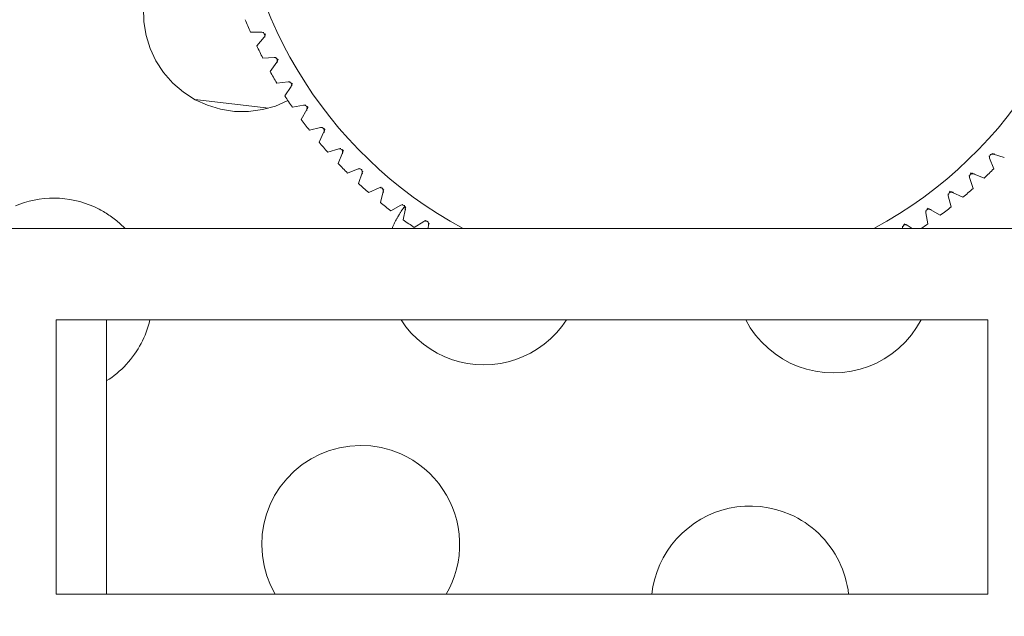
# Model space of a CAD drawing. Header units: metres. Extents: x 1306 to 1412, y -79 to 41.
# Tile 353 of 656: x 1360.8129 to 1360.8452, y -16.9867 to -16.9671. Entities that reach past the tile are written whole.
import ezdxf

# ---------------------------------------------------------------- set-up
doc = ezdxf.new("R2010")
doc.units = ezdxf.units.M
doc.header["$PDMODE"] = 65
doc.linetypes.add('AUSGEZOGEN', pattern=[0])
doc.layers.add('XR$3$Maßlinie 1_50', color=7, linetype='AUSGEZOGEN', lineweight=25)
doc.layers.add('XR$4$Möblierung', color=4, linetype='AUSGEZOGEN', lineweight=13)
doc.styles.add('ARIAL', font='arial.ttf')
doc.dimstyles.new('DIMSTYLE_11', dxfattribs={"dimtxt": 0.15, "dimasz": 0.03000000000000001, "dimexe": 0, "dimexo": 0, "dimgap": 0.075, "dimtad": 2, "dimrnd": 0.005, "dimzin": 4, "dimdsep": 46, "dimtxsty": 'ARIAL', "dimblk1": 'ALL_ML_STRICH', "dimblk2": 'ALL_ML_STRICH', "dimsah": 1, "dimcen": 0, "dimclrd": 3, "dimclre": 3, "dimclrt": 3, "dimadec": 0, "dimazin": 0, "dimtfac": 1, "dimtdec": 0, "dimtix": 1, "dimtmove": 2, "dimatfit": 3, "dimfxl": 0, "dimtzin": 0, "dimlwd": 0, "dimlwe": 25, "dimarcsym": 0})
doc.dimstyles.new('DIMSTYLE_12', dxfattribs={"dimtxt": 0.15, "dimasz": 0.03000000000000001, "dimexe": 0, "dimexo": 0, "dimgap": 0.075, "dimtad": 2, "dimdec": 3, "dimrnd": 0.005, "dimzin": 4, "dimdsep": 46, "dimtxsty": 'ARIAL', "dimblk1": 'ALL_ML_STRICH', "dimblk2": 'ALL_ML_STRICH', "dimsah": 1, "dimcen": 0, "dimclrd": 3, "dimclre": 3, "dimclrt": 3, "dimadec": 0, "dimazin": 0, "dimtfac": 1, "dimtdec": 0, "dimtix": 1, "dimtmove": 2, "dimatfit": 3, "dimfxl": 0, "dimtzin": 0, "dimlwd": 0, "dimlwe": 25, "dimarcsym": 0})
doc.dimstyles.new('DIMSTYLE_24', dxfattribs={"dimtxt": 0.225, "dimasz": 0.15, "dimexe": 0, "dimexo": 0, "dimgap": 0.1125, "dimtad": 2, "dimrnd": 0.005, "dimzin": 4, "dimdsep": 46, "dimtxsty": 'ARIAL', "dimblk1": 'ALL_ML_STRICH', "dimblk2": 'ALL_ML_STRICH', "dimsah": 1, "dimcen": 0, "dimclrd": 3, "dimclre": 3, "dimclrt": 3, "dimadec": 0, "dimazin": 0, "dimtfac": 1, "dimtdec": 0, "dimtix": 1, "dimtmove": 2, "dimatfit": 3, "dimfxl": 0, "dimtzin": 0, "dimlwd": 0, "dimlwe": 25, "dimarcsym": 0})
doc.dimstyles.new('DIMSTYLE_6', dxfattribs={"dimtxt": 0.15, "dimasz": 0.15, "dimexe": 0, "dimexo": 0, "dimgap": 0.075, "dimtad": 2, "dimrnd": 0.005, "dimzin": 4, "dimdsep": 46, "dimtxsty": 'ARIAL', "dimblk1": 'ALL_ML_STRICH', "dimblk2": 'ALL_ML_STRICH', "dimsah": 1, "dimcen": 0, "dimclrd": 3, "dimclre": 3, "dimclrt": 3, "dimadec": 0, "dimazin": 0, "dimtfac": 1, "dimtdec": 0, "dimtix": 1, "dimtmove": 2, "dimatfit": 3, "dimfxl": 0, "dimtzin": 0, "dimlwd": 0, "dimlwe": 25, "dimarcsym": 0})

# ---------------------------------------------------------------- blocks, each defined once
blk = doc.blocks.new('ALL_ML_STRICH')
at = {"color": 0, "linetype": 'ByBlock', "lineweight": -2}
for p, q in [((0, -0.5), (0, 0.5)), ((-0.3, -0.3), (0.3, 0.3)), ((-1, 0), (0.5, 0))]:
    blk.add_line(p, q, dxfattribs=at)
blk = doc.blocks.new('*D765')
at = {"layer": 'DEFPOINTS', "color": 3, "linetype": 'AUSGEZOGEN', "lineweight": 25, "transparency": 33554687}
for p in [(1342.770147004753, -10.15909497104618), (1342.770147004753, -20.11080697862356), (1361.060147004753, -20.30015715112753)]:
    blk.add_point(p, dxfattribs=at)
at = {"layer": 'XR$3$Maßlinie 1_50', "color": 3, "linetype": 'AUSGEZOGEN', "lineweight": -2, "transparency": 33554687}
for p, q in [((1342.770147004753, -10.20909497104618), (1342.770147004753, -10.15909497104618)), ((1342.770147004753, -10.15909497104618), (1361.060147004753, -10.15909497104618)), ((1361.060147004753, -10.20909497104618), (1361.060147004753, -10.15909497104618))]:
    blk.add_line(p, q, dxfattribs=at)
at = {"layer": 'XR$3$Maßlinie 1_50', "color": 3, "linetype": 'AUSGEZOGEN', "lineweight": 25, "transparency": 33554687, "xscale": 0.03000000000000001, "yscale": 0.03000000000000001, "zscale": 0.03000000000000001, "rotation": 180}
blk.add_blockref('ALL_ML_STRICH', (1342.770147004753, -10.15909497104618), dxfattribs=at)
at = {"layer": 'XR$3$Maßlinie 1_50', "color": 3, "linetype": 'AUSGEZOGEN', "lineweight": 25, "transparency": 33554687, "xscale": 0.03000000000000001, "yscale": 0.03000000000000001, "zscale": 0.03000000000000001}
blk.add_blockref('ALL_ML_STRICH', (1361.060147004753, -10.15909497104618), dxfattribs=at)
at = {"layer": 'XR$3$Maßlinie 1_50', "color": 3, "linetype": 'AUSGEZOGEN', "lineweight": 25, "transparency": 33554687, "insert": (1351.919076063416, -10.03153699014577), "char_height": 0.15, "width": 0.6, "attachment_point": 5, "style": 'ARIAL'}
blk.add_mtext('\\W0.80;\\A1;{\\A1;{18.29\\H0.099000;\\S^ ;}}', dxfattribs=at)
blk = doc.blocks.new('*D782')
at = {"layer": 'DEFPOINTS', "color": 3, "linetype": 'AUSGEZOGEN', "lineweight": 25, "transparency": 33554687}
for p in [(1343.120147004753, -10.95909497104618), (1343.120147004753, -20.11122102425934), (1361.060147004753, -20.50340109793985)]:
    blk.add_point(p, dxfattribs=at)
at = {"layer": 'XR$3$Maßlinie 1_50', "color": 3, "linetype": 'AUSGEZOGEN', "lineweight": -2, "transparency": 33554687}
for p, q in [((1343.120147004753, -11.00909497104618), (1343.120147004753, -10.95909497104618)), ((1343.120147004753, -10.95909497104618), (1361.060147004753, -10.95909497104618)), ((1361.060147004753, -11.00909497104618), (1361.060147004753, -10.95909497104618))]:
    blk.add_line(p, q, dxfattribs=at)
at = {"layer": 'XR$3$Maßlinie 1_50', "color": 3, "linetype": 'AUSGEZOGEN', "lineweight": 25, "transparency": 33554687, "xscale": 0.03000000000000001, "yscale": 0.03000000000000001, "zscale": 0.03000000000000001, "rotation": 180}
blk.add_blockref('ALL_ML_STRICH', (1343.120147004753, -10.95909497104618), dxfattribs=at)
at = {"layer": 'XR$3$Maßlinie 1_50', "color": 3, "linetype": 'AUSGEZOGEN', "lineweight": 25, "transparency": 33554687, "xscale": 0.03000000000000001, "yscale": 0.03000000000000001, "zscale": 0.03000000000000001}
blk.add_blockref('ALL_ML_STRICH', (1361.060147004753, -10.95909497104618), dxfattribs=at)
at = {"layer": 'XR$3$Maßlinie 1_50', "color": 3, "linetype": 'AUSGEZOGEN', "lineweight": 25, "transparency": 33554687, "insert": (1352.094444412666, -10.83153699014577), "char_height": 0.15, "width": 0.6, "attachment_point": 5, "style": 'ARIAL'}
blk.add_mtext('\\W0.80;\\A1;{\\A1;{17.94\\H0.099000;\\S^ ;}}', dxfattribs=at)
blk = doc.blocks.new('*D899')
at = {"layer": 'DEFPOINTS', "color": 3, "linetype": 'AUSGEZOGEN', "lineweight": 25, "transparency": 33554687}
for p in [(1342.770147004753, -8.559094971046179), (1361.240147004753, -14.91824644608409), (1342.770147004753, -18.60157549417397)]:
    blk.add_point(p, dxfattribs=at)
at = {"layer": 'XR$3$Maßlinie 1_50', "color": 3, "linetype": 'AUSGEZOGEN', "lineweight": -2, "transparency": 33554687}
for p, q in [((1342.770147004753, -9.15909497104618), (1342.770147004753, -8.559094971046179)), ((1342.770147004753, -8.559094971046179), (1361.240147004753, -8.559094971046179)), ((1361.240147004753, -9.15909497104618), (1361.240147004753, -8.559094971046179))]:
    blk.add_line(p, q, dxfattribs=at)
at = {"layer": 'XR$3$Maßlinie 1_50', "color": 3, "linetype": 'AUSGEZOGEN', "lineweight": 25, "transparency": 33554687, "xscale": 0.15, "yscale": 0.15, "zscale": 0.15, "rotation": 180}
blk.add_blockref('ALL_ML_STRICH', (1342.770147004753, -8.559094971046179), dxfattribs=at)
at = {"layer": 'XR$3$Maßlinie 1_50', "color": 3, "linetype": 'AUSGEZOGEN', "lineweight": 25, "transparency": 33554687, "xscale": 0.15, "yscale": 0.15, "zscale": 0.15}
blk.add_blockref('ALL_ML_STRICH', (1361.240147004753, -8.559094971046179), dxfattribs=at)
at = {"layer": 'XR$3$Maßlinie 1_50', "color": 3, "linetype": 'AUSGEZOGEN', "lineweight": 25, "transparency": 33554687, "insert": (1352.011101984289, -8.392604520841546), "char_height": 0.225, "width": 0.8999999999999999, "attachment_point": 5, "style": 'ARIAL'}
blk.add_mtext('\\W0.80;\\A1;{\\fArial|i0|b1;\\A1;{18.47\\H0.148500;\\S^ ;}}', dxfattribs=at)
blk = doc.blocks.new('*D929')
at = {"layer": 'DEFPOINTS', "color": 3, "linetype": 'AUSGEZOGEN', "lineweight": 25, "transparency": 33554687}
for p in [(1362.146242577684, -15.15824644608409), (1340.424074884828, -17.54324644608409), (1364.271242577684, -17.54324644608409)]:
    blk.add_point(p, dxfattribs=at)
at = {"layer": 'XR$3$Maßlinie 1_50', "color": 3, "linetype": 'AUSGEZOGEN', "lineweight": -2, "transparency": 33554687}
for p, q in [((1340.474074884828, -15.15824644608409), (1340.424074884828, -15.15824644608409)), ((1340.424074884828, -17.54324644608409), (1340.424074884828, -15.15824644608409)), ((1340.474074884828, -17.54324644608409), (1340.424074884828, -17.54324644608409))]:
    blk.add_line(p, q, dxfattribs=at)
at = {"layer": 'XR$3$Maßlinie 1_50', "color": 3, "linetype": 'AUSGEZOGEN', "lineweight": 25, "transparency": 33554687, "xscale": 0.03000000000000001, "yscale": 0.03000000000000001, "zscale": 0.03000000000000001}
for p, rotation in [((1340.424074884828, -15.15824644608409), 90), ((1340.424074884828, -17.54324644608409), 270)]:
    blk.add_blockref('ALL_ML_STRICH', p, dxfattribs=dict(at, rotation=rotation))
at = {"layer": 'XR$3$Maßlinie 1_50', "color": 3, "linetype": 'AUSGEZOGEN', "lineweight": 25, "transparency": 33554687, "insert": (1340.29641458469, -16.32984057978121), "char_height": 0.15, "width": 0.6, "attachment_point": 5, "rotation": 90, "style": 'ARIAL'}
blk.add_mtext('\\W0.80;\\A1;{\\A1;{2.38\\H0.099000;\\S5^ ;}}', dxfattribs=at)
blk = doc.blocks.new('*D938')
at = {"layer": 'DEFPOINTS', "color": 3, "linetype": 'AUSGEZOGEN', "lineweight": 25, "transparency": 33554687}
for p in [(1364.96914176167, -15.15824644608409), (1338.824074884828, -20.29324644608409), (1364.656959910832, -20.29324644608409)]:
    blk.add_point(p, dxfattribs=at)
at = {"layer": 'XR$3$Maßlinie 1_50', "color": 3, "linetype": 'AUSGEZOGEN', "lineweight": -2, "transparency": 33554687}
for p, q in [((1338.874074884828, -15.15824644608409), (1338.824074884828, -15.15824644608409)), ((1338.824074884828, -20.29324644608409), (1338.824074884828, -15.15824644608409)), ((1338.874074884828, -20.29324644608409), (1338.824074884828, -20.29324644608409))]:
    blk.add_line(p, q, dxfattribs=at)
at = {"layer": 'XR$3$Maßlinie 1_50', "color": 3, "linetype": 'AUSGEZOGEN', "lineweight": 25, "transparency": 33554687, "xscale": 0.03000000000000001, "yscale": 0.03000000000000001, "zscale": 0.03000000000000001}
for p, rotation in [((1338.824074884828, -15.15824644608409), 90), ((1338.824074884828, -20.29324644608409), 270)]:
    blk.add_blockref('ALL_ML_STRICH', p, dxfattribs=dict(at, rotation=rotation))
at = {"layer": 'XR$3$Maßlinie 1_50', "color": 3, "linetype": 'AUSGEZOGEN', "lineweight": 25, "transparency": 33554687, "insert": (1338.696414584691, -17.70484057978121), "char_height": 0.15, "width": 0.6, "attachment_point": 5, "rotation": 90, "style": 'ARIAL'}
blk.add_mtext('\\W0.80;\\A1;{\\A1;{5.13\\H0.099000;\\S5^ ;}}', dxfattribs=at)
blk = doc.blocks.new('*D963')
at = {"layer": 'DEFPOINTS', "color": 3, "linetype": 'AUSGEZOGEN', "lineweight": 25, "transparency": 33554687}
for p in [(1360.315868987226, -16.2182464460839), (1360.170906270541, -17.81824644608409), (1361.000147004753, -17.81824644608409)]:
    blk.add_point(p, dxfattribs=at)
at = {"layer": 'XR$3$Maßlinie 1_50', "color": 3, "linetype": 'AUSGEZOGEN', "lineweight": -2, "transparency": 33554687}
for p, q in [((1360.220906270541, -16.2182464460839), (1360.170906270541, -16.2182464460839)), ((1360.170906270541, -17.81824644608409), (1360.170906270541, -16.2182464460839)), ((1360.220906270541, -17.81824644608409), (1360.170906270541, -17.81824644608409))]:
    blk.add_line(p, q, dxfattribs=at)
at = {"layer": 'XR$3$Maßlinie 1_50', "color": 3, "linetype": 'AUSGEZOGEN', "lineweight": 25, "transparency": 33554687, "xscale": 0.15, "yscale": 0.15, "zscale": 0.15}
for p, rotation in [((1360.170906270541, -16.2182464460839), 90), ((1360.170906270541, -17.81824644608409), 270)]:
    blk.add_blockref('ALL_ML_STRICH', p, dxfattribs=dict(at, rotation=rotation))
at = {"layer": 'XR$3$Maßlinie 1_50', "color": 3, "linetype": 'AUSGEZOGEN', "lineweight": 25, "transparency": 33554687, "insert": (1360.043348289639, -17.00937332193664), "char_height": 0.15, "width": 0.4799999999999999, "attachment_point": 5, "rotation": 90, "style": 'ARIAL'}
blk.add_mtext('\\W0.80;\\A1;{\\A1;{1.60\\H0.099000;\\S^ ;}}', dxfattribs=at)
blk = doc.blocks.new('*D1085')
at = {"layer": 'DEFPOINTS', "color": 3, "linetype": 'AUSGEZOGEN', "lineweight": 25, "transparency": 33554687}
for p in [(1366.101203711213, -15.15824644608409), (1339.624074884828, -17.54324644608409), (1365.92579072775, -17.54324644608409)]:
    blk.add_point(p, dxfattribs=at)
at = {"layer": 'XR$3$Maßlinie 1_50', "color": 3, "linetype": 'AUSGEZOGEN', "lineweight": -2, "transparency": 33554687}
for p, q in [((1339.674074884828, -15.15824644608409), (1339.624074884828, -15.15824644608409)), ((1339.624074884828, -17.54324644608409), (1339.624074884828, -15.15824644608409)), ((1339.674074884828, -17.54324644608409), (1339.624074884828, -17.54324644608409))]:
    blk.add_line(p, q, dxfattribs=at)
at = {"layer": 'XR$3$Maßlinie 1_50', "color": 3, "linetype": 'AUSGEZOGEN', "lineweight": 25, "transparency": 33554687, "xscale": 0.03000000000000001, "yscale": 0.03000000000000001, "zscale": 0.03000000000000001}
for p, rotation in [((1339.624074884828, -15.15824644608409), 90), ((1339.624074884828, -17.54324644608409), 270)]:
    blk.add_blockref('ALL_ML_STRICH', p, dxfattribs=dict(at, rotation=rotation))
at = {"layer": 'XR$3$Maßlinie 1_50', "color": 3, "linetype": 'AUSGEZOGEN', "lineweight": 25, "transparency": 33554687, "insert": (1339.49641458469, -16.3298405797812), "char_height": 0.15, "width": 0.6, "attachment_point": 5, "rotation": 90, "style": 'ARIAL'}
blk.add_mtext('\\W0.80;\\A1;{\\A1;{2.38\\H0.099000;\\S5^ ;}}', dxfattribs=at)
blk = doc.blocks.new('COMPLEXOBJECT_326')
at = {"layer": 'XR$4$Möblierung', "color": 52, "linetype": 'AUSGEZOGEN', "lineweight": 13, "transparency": 33554687}
for p, q in [((1360.82043925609, -16.96754545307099), (1360.820815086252, -16.96754778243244)), ((1360.820890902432, -16.96771225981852), (1360.820648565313, -16.96799953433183)), ((1360.820846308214, -16.96839532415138), (1360.821221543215, -16.96837404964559)), ((1360.82130753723, -16.9685334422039), (1360.821083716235, -16.96883536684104)), ((1360.821305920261, -16.96921795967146), (1360.821679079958, -16.9691731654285)), ((1360.821774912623, -16.9693268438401), (1360.821570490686, -16.96964222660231)), ((1360.818610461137, -16.96975683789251), (1360.821047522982, -16.97003954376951)), ((1360.82181627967, -16.97001011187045), (1360.822185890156, -16.96994197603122)), ((1360.822291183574, -16.97008933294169), (1360.822106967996, -16.97041692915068)), ((1360.822375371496, -16.9707686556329), (1360.822739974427, -16.97067744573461)), ((1360.822854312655, -16.97081790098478), (1360.822691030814, -16.97115641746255)), ((1360.822980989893, -16.97149059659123), (1360.823339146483, -16.97137667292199)), ((1360.823462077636, -16.97150967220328), (1360.823320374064, -16.97185777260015)), ((1360.844843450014, -16.9720277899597), (1360.844707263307, -16.97167749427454)), ((1360.844832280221, -16.97154645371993), (1360.845188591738, -16.97166602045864)), ((1360.823630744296, -16.97217308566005), (1360.823981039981, -16.97203689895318)), ((1360.824112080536, -16.97216191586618), (1360.823992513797, -16.97251822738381)), ((1360.844160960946, -16.97267754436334), (1360.844047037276, -16.97231938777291)), ((1360.844180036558, -16.97219645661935), (1360.844528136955, -16.97233816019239)), ((1360.824322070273, -16.97281342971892), (1360.824663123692, -16.97265551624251)), ((1360.824801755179, -16.97277205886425), (1360.824704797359, -16.97313517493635)), ((1360.843439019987, -16.97328316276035), (1360.843347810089, -16.97291855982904)), ((1360.843488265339, -16.97280422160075), (1360.843826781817, -16.97296750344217)), ((1360.825052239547, -16.97340910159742), (1360.825382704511, -16.97323008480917)), ((1360.825528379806, -16.97333769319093), (1360.825454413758, -16.97370618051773)), ((1360.842759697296, -16.97336735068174), (1360.843087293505, -16.97355156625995)), ((1360.842680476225, -16.9738422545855), (1360.842612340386, -16.97347264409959)), ((1361.026628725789, -16.97399408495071), (1360.632078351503, -16.97399408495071)), ((1360.825818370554, -16.97395775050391), (1360.826136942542, -16.97375833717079)), ((1360.826289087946, -16.97385658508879), (1360.826270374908, -16.97399408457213)), ((1360.841845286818, -16.97399408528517), (1360.841843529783, -16.9739794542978)), ((1360.841997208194, -16.97388362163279), (1360.842167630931, -16.97399408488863)), ((1360.842464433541, -16.97398842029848), (1360.842467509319, -16.97399434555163)), ((1360.814064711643, -16.97699408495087), (1360.814064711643, -16.98599408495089)), ((1360.814064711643, -16.97699408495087), (1360.84464236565, -16.97699408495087)), ((1360.815709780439, -16.98599408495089), (1360.815709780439, -16.97699408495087)), ((1360.84464236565, -16.98599408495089), (1360.84464236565, -16.97699408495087)), ((1360.814064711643, -16.98599408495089), (1360.84464236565, -16.98599408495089))]:
    blk.add_line(p, q, dxfattribs=at)
for points in [[(1360.821670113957, -16.96979406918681), (1360.821264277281, -16.96997086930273), (1360.8208319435, -16.97009084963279), (1360.820376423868, -16.97015204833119), (1360.819913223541, -16.97014780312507), (1360.819457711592, -16.97007741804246), (1360.819025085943, -16.96994788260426), (1360.818623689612, -16.9697636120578), (1360.818240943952, -16.96951889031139), (1360.817889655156, -16.96921855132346), (1360.817584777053, -16.96886960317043), (1360.817334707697, -16.968485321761), (1360.817144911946, -16.96808178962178), (1360.817013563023, -16.967655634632), (1360.816939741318, -16.96720313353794), (1360.816930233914, -16.96673985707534)], [(1360.820815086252, -16.96754778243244), (1360.820848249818, -16.96755297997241), (1360.820881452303, -16.96755888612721), (1360.820864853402, -16.96755664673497), (1360.820881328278, -16.96756104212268), (1360.820861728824, -16.96756519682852), (1360.820875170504, -16.96757760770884), (1360.820895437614, -16.96759848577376), (1360.820915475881, -16.96762036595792), (1360.820908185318, -16.96760213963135), (1360.820921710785, -16.96761767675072), (1360.820933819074, -16.96764382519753), (1360.820904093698, -16.96762574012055), (1360.820907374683, -16.96764542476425), (1360.820910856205, -16.96767572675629), (1360.820913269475, -16.96770619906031), (1360.820918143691, -16.96767714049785), (1360.820914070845, -16.96765652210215), (1360.820908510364, -16.96768021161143), (1360.820898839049, -16.96771115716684), (1360.820901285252, -16.96769901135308), (1360.820894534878, -16.9677148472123), (1360.820887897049, -16.96772570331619), (1360.820895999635, -16.96770567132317), (1360.820890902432, -16.96771225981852)], [(1360.821221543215, -16.96837404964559), (1360.821254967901, -16.96837715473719), (1360.821288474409, -16.96838096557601), (1360.821271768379, -16.96837977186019), (1360.821288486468, -16.96838312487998), (1360.821270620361, -16.96838963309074), (1360.821286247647, -16.96840230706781), (1360.82130921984, -16.96842300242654), (1360.821332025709, -16.96844471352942), (1360.821354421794, -16.96846744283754), (1360.821332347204, -16.96843711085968), (1360.821346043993, -16.96845251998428), (1360.821312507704, -16.96843524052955), (1360.821314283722, -16.96845358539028), (1360.821316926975, -16.96848251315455), (1360.821318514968, -16.96851167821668), (1360.8213325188, -16.9684966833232), (1360.821327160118, -16.96847636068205), (1360.821323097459, -16.96850035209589), (1360.821315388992, -16.96853184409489), (1360.821317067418, -16.96851956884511), (1360.821311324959, -16.96853579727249), (1360.821305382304, -16.96854704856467), (1360.82131221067, -16.96852654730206), (1360.82130753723, -16.9685334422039)], [(1360.821679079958, -16.9691731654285), (1360.821712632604, -16.96917416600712), (1360.821746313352, -16.96917586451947), (1360.821729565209, -16.96917572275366), (1360.821746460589, -16.96917801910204), (1360.821729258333, -16.96918536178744), (1360.821745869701, -16.96919675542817), (1360.821770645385, -16.96921528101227), (1360.821795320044, -16.96923482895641), (1360.821819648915, -16.96925542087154), (1360.821794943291, -16.96922749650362), (1360.821769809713, -16.96921093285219), (1360.821782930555, -16.96923527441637), (1360.821798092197, -16.96927004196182), (1360.821791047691, -16.96925813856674), (1360.821797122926, -16.96927800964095), (1360.821799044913, -16.96930644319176), (1360.821784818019, -16.96928562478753), (1360.821781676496, -16.9693037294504), (1360.821775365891, -16.96932954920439), (1360.821768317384, -16.96935485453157), (1360.821778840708, -16.96932895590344), (1360.821773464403, -16.96934520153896), (1360.821779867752, -16.96931049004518), (1360.821774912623, -16.9693268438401)], [(1360.822185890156, -16.96994197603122), (1360.822219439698, -16.9699408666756), (1360.822253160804, -16.96994044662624), (1360.822236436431, -16.96994135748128), (1360.822253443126, -16.96994258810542), (1360.822236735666, -16.96995099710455), (1360.822254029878, -16.96996132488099), (1360.822279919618, -16.96997825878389), (1360.822305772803, -16.96999621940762), (1360.822331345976, -16.9700152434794), (1360.822304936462, -16.96998892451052), (1360.822278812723, -16.9699739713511), (1360.822293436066, -16.96999744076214), (1360.822310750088, -16.97003118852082), (1360.822302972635, -16.97001975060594), (1360.822310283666, -16.97003920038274), (1360.822313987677, -16.97006745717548), (1360.822298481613, -16.97004757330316), (1360.822296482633, -16.97006583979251), (1360.822291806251, -16.97009200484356), (1360.822286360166, -16.9701177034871), (1360.822295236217, -16.97009119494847), (1360.822290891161, -16.97010774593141), (1360.82229510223, -16.97007269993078), (1360.822291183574, -16.97008933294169)], [(1360.822739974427, -16.97067744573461), (1360.822773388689, -16.97067423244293), (1360.822807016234, -16.97067169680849), (1360.822790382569, -16.97067365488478), (1360.822807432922, -16.97067381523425), (1360.822791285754, -16.97068325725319), (1360.822809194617, -16.97069247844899), (1360.822836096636, -16.97070775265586), (1360.82286302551, -16.97072405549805), (1360.822889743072, -16.97074143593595), (1360.82286173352, -16.97071682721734), (1360.822834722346, -16.9707035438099), (1360.822850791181, -16.97072604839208), (1360.822870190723, -16.9707586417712), (1360.82286170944, -16.9707477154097), (1360.822870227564, -16.97076666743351), (1360.82287569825, -16.97079463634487), (1360.822858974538, -16.97077576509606), (1360.822858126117, -16.9707941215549), (1360.822855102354, -16.97082052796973), (1360.822851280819, -16.97084651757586), (1360.82285847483, -16.9708195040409), (1360.822855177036, -16.97083629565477), (1360.822857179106, -16.9708010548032), (1360.822854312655, -16.97081790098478)], [(1360.823339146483, -16.97137667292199), (1360.823372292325, -16.97137136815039), (1360.823405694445, -16.97136672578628), (1360.823389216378, -16.97136972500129), (1360.823406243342, -16.97136881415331), (1360.823390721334, -16.9713792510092), (1360.823409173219, -16.97138733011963), (1360.823436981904, -16.97140088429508), (1360.823464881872, -16.97141546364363), (1360.823492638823, -16.97143113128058), (1360.823463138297, -16.97140833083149), (1360.823435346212, -16.97139676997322), (1360.823452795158, -16.97141822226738), (1360.823474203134, -16.97144953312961), (1360.823465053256, -16.97143916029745), (1360.823474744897, -16.97145753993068), (1360.823481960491, -16.97148511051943), (1360.82346408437, -16.97146732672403), (1360.823464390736, -16.97148569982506), (1360.8234630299, -16.97151224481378), (1360.823460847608, -16.97153842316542), (1360.823466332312, -16.97151101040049), (1360.823464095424, -16.97152797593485), (1360.823463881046, -16.97149267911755), (1360.823462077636, -16.97150967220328)], [(1360.844707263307, -16.97167749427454), (1360.844699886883, -16.97164474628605), (1360.84469315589, -16.97161170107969), (1360.844697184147, -16.97162795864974), (1360.844695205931, -16.97161102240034), (1360.844705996, -16.97162758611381), (1360.844712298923, -16.97161039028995), (1360.844723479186, -16.97158351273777), (1360.84473567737, -16.97155648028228), (1360.844722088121, -16.97157027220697), (1360.844731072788, -16.97155175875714), (1360.844730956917, -16.97157728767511), (1360.844747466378, -16.97156636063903), (1360.844773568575, -16.97155086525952), (1360.844800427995, -16.97153617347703), (1360.844779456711, -16.97153708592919), (1360.844797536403, -16.97152731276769), (1360.844780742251, -16.97154809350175), (1360.844798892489, -16.97154845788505), (1360.844825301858, -16.97154997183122), (1360.844851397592, -16.97155232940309), (1360.844877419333, -16.97155543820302), (1360.84485042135, -16.97154329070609), (1360.844833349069, -16.9715425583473), (1360.844832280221, -16.97154645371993)], [(1360.823981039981, -16.97203689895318), (1360.82401378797, -16.97202952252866), (1360.824046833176, -16.97202279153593), (1360.824030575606, -16.97202681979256), (1360.824047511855, -16.97202484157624), (1360.824030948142, -16.9720356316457), (1360.824048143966, -16.97204193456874), (1360.824075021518, -16.97205311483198), (1360.824102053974, -16.97206531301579), (1360.824088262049, -16.97205172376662), (1360.824106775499, -16.97206070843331), (1360.824081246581, -16.97206059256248), (1360.824092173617, -16.97207710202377), (1360.824107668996, -16.97210320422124), (1360.824122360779, -16.97213006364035), (1360.824121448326, -16.97210909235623), (1360.824131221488, -16.97212717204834), (1360.824110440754, -16.97211037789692), (1360.824110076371, -16.97212852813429), (1360.824108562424, -16.97215493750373), (1360.824106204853, -16.97218103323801), (1360.824103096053, -16.97220705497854), (1360.824115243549, -16.97218005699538), (1360.824115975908, -16.97216298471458), (1360.824112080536, -16.97216191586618)], [(1360.844047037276, -16.97231938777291), (1360.844041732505, -16.97228624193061), (1360.844037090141, -16.9722528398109), (1360.844040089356, -16.97226931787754), (1360.844039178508, -16.97225229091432), (1360.844049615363, -16.97226781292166), (1360.844057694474, -16.97224936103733), (1360.844071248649, -16.97222155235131), (1360.844085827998, -16.97219365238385), (1360.844101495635, -16.97216589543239), (1360.844078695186, -16.97219539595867), (1360.844067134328, -16.97222318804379), (1360.844088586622, -16.97220573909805), (1360.844119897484, -16.97218433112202), (1360.844109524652, -16.97219348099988), (1360.844127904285, -16.97218378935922), (1360.844155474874, -16.97217657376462), (1360.844137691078, -16.97219444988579), (1360.844156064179, -16.97219414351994), (1360.844182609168, -16.97219550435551), (1360.84420878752, -16.97219768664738), (1360.844181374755, -16.97219220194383), (1360.844198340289, -16.97219443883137), (1360.844163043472, -16.97219465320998), (1360.844180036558, -16.97219645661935)], [(1360.824663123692, -16.97265551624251), (1360.824695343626, -16.97264609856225), (1360.824727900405, -16.97263730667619), (1360.824711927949, -16.97264234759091), (1360.824728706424, -16.97263931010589), (1360.824712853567, -16.97265111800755), (1360.824730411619, -16.97265632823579), (1360.824757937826, -16.97266579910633), (1360.824785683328, -16.97267627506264), (1360.824771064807, -16.97266357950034), (1360.824790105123, -16.97267138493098), (1360.824764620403, -16.97267287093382), (1360.824776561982, -16.97268866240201), (1360.824793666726, -16.97271373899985), (1360.824810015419, -16.97273962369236), (1360.824807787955, -16.97271875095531), (1360.824818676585, -16.97273618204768), (1360.824796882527, -16.97272072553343), (1360.824797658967, -16.97273886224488), (1360.824797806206, -16.97276531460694), (1360.824797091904, -16.9727915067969), (1360.824795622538, -16.97281767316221), (1360.824806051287, -16.9727899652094), (1360.824805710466, -16.972772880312), (1360.824801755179, -16.97277205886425)], [(1360.812723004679, -16.97324809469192), (1360.812871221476, -16.97319012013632), (1360.813023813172, -16.97313926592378), (1360.81318088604, -16.97309553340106), (1360.81334169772, -16.97305924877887), (1360.81350550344, -16.97303074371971), (1360.813671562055, -16.97301034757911), (1360.813839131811, -16.97299838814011), (1360.814007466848, -16.97299519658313), (1360.814175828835, -16.97300106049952), (1360.814343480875, -16.9730158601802), (1360.814509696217, -16.97303924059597), (1360.814673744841, -16.97307084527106), (1360.814834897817, -16.97311031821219), (1360.81499242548, -16.97315729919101), (1360.815145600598, -16.97321143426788), (1360.815293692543, -16.97327236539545)], [(1360.843347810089, -16.97291855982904), (1360.843344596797, -16.97288514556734), (1360.843342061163, -16.97285151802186), (1360.843344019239, -16.97286815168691), (1360.843344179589, -16.97285110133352), (1360.843353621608, -16.97286724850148), (1360.843362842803, -16.97284933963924), (1360.84337811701, -16.97282243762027), (1360.843394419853, -16.97279550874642), (1360.84341180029, -16.97276879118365), (1360.843387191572, -16.97279680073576), (1360.843373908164, -16.97282381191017), (1360.843396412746, -16.97280774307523), (1360.843429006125, -16.97278834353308), (1360.843418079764, -16.97279682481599), (1360.843437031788, -16.97278830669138), (1360.843465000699, -16.97278283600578), (1360.84344612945, -16.97279955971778), (1360.843464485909, -16.9728004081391), (1360.843490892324, -16.97280343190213), (1360.84351688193, -16.9728072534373), (1360.843489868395, -16.9728000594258), (1360.843506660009, -16.97280335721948), (1360.843471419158, -16.97280135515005), (1360.843488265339, -16.97280422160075)], [(1360.815293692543, -16.97327236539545), (1360.815339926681, -16.97329325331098), (1360.815386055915, -16.97331500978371), (1360.815432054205, -16.97333762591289), (1360.815477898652, -16.97336109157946), (1360.815523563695, -16.9733853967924), (1360.815569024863, -16.97341053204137), (1360.815614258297, -16.97343648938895), (1360.815659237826, -16.97346325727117), (1360.815703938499, -16.97349082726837), (1360.815748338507, -16.97351918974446), (1360.815792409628, -16.97354833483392), (1360.815836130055, -16.97357825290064), (1360.815879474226, -16.97360893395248), (1360.815922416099, -16.97364036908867), (1360.815964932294, -16.97367254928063), (1360.816006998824, -16.97370546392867), (1360.816048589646, -16.97373910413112), (1360.816089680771, -16.97377345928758), (1360.816130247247, -16.97380852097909), (1360.816170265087, -16.97384427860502), (1360.816209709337, -16.97388072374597), (1360.816230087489, -16.97389829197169), (1360.816248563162, -16.97391785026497), (1360.816324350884, -16.97399408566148)], [(1360.825089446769, -16.97399411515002), (1360.825116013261, -16.97392980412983), (1360.825130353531, -16.97389838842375), (1360.825158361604, -16.97383515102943), (1360.825171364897, -16.97380899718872), (1360.825184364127, -16.97378285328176), (1360.825196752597, -16.97375664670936), (1360.825204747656, -16.97374100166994), (1360.825225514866, -16.97370206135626), (1360.825245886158, -16.97366305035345), (1360.825254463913, -16.97364753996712), (1360.825276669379, -16.973608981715), (1360.8252984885, -16.97357032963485), (1360.825307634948, -16.97355498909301), (1360.825331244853, -16.97351690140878), (1360.825354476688, -16.97347869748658), (1360.82536417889, -16.97346356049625), (1360.8253891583, -16.97342603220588), (1360.825413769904, -16.97338836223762), (1360.825424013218, -16.97337346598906), (1360.825450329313, -16.9733365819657), (1360.825476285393, -16.97329953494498), (1360.82548705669, -16.97328491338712), (1360.825476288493, -16.97329952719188), (1360.825508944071, -16.97325587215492)], [(1360.825382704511, -16.97323008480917), (1360.825414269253, -16.97321866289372), (1360.825446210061, -16.9732078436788), (1360.825430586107, -16.97321387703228), (1360.825447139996, -16.97320979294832), (1360.825432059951, -16.97322257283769), (1360.825449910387, -16.97322667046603), (1360.825477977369, -16.9732343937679), (1360.825506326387, -16.9732431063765), (1360.8254909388, -16.97323135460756), (1360.825510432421, -16.97323794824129), (1360.825485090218, -16.9732410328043), (1360.825498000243, -16.97325604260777), (1360.825516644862, -16.97327999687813), (1360.825534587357, -16.97330480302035), (1360.825531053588, -16.97328411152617), (1360.825543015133, -16.97330082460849), (1360.825520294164, -16.9732867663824), (1360.825522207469, -16.97330481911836), (1360.825524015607, -16.97333120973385), (1360.825524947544, -16.97335739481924), (1360.825525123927, -16.97338360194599), (1360.825533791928, -16.97335529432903), (1360.825532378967, -16.97333826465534), (1360.825528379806, -16.97333769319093)], [(1360.842612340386, -16.97347264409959), (1360.84261123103, -16.9734390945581), (1360.84261081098, -16.97340537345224), (1360.842611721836, -16.97342209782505), (1360.84261295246, -16.97340509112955), (1360.842621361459, -16.9734217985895), (1360.842631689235, -16.97340450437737), (1360.842648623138, -16.97337861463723), (1360.842666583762, -16.97335276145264), (1360.842685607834, -16.97332718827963), (1360.842659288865, -16.97335359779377), (1360.842644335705, -16.97337972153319), (1360.842667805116, -16.9733650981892), (1360.842701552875, -16.97334778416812), (1360.84269011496, -16.97335556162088), (1360.842709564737, -16.97334825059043), (1360.84273782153, -16.97334454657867), (1360.842717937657, -16.97336005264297), (1360.842736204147, -16.97336205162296), (1360.842762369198, -16.97336672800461), (1360.842788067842, -16.97337217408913), (1360.842761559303, -16.97336329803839), (1360.842778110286, -16.97336764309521), (1360.842743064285, -16.97336343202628), (1360.842759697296, -16.97336735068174)], [(1360.826136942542, -16.97375833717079), (1360.826167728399, -16.97374495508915), (1360.826198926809, -16.97373215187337), (1360.826183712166, -16.97373915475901), (1360.826199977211, -16.97373403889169), (1360.826185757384, -16.97374742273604), (1360.826203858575, -16.97375007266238), (1360.826232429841, -16.97375517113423), (1360.826261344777, -16.97376123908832), (1360.826245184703, -16.97375121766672), (1360.826225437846, -16.9737496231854), (1360.826249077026, -16.97376389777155), (1360.826279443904, -16.97378633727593), (1360.826267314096, -16.97377968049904), (1360.826282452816, -16.97379395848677), (1360.826298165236, -16.97381659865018), (1360.826312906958, -16.97383977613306), (1360.826282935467, -16.97382004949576), (1360.826288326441, -16.97383643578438), (1360.826294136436, -16.97386114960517), (1360.826290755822, -16.97383983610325), (1360.826293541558, -16.97385682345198), (1360.826293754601, -16.9738695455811), (1360.826289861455, -16.97384829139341), (1360.826289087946, -16.97385658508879)], [(1360.841843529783, -16.9739794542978), (1360.841844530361, -16.97394590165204), (1360.841846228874, -16.9739122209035), (1360.841846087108, -16.97392896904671), (1360.841848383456, -16.97391207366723), (1360.841855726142, -16.97392927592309), (1360.841867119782, -16.97391266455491), (1360.841885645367, -16.9738878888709), (1360.841905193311, -16.97386321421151), (1360.841925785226, -16.97383888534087), (1360.841897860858, -16.97386359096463), (1360.841881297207, -16.97388872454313), (1360.841905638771, -16.97387560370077), (1360.841940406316, -16.97386044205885), (1360.841928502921, -16.9738674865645), (1360.841948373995, -16.97386141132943), (1360.841976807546, -16.97385948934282), (1360.841955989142, -16.97387371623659), (1360.841974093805, -16.97387685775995), (1360.841999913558, -16.97388316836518), (1360.842025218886, -16.97389021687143), (1360.841999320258, -16.97387969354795), (1360.842015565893, -16.97388506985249), (1360.841980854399, -16.97387866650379), (1360.841997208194, -16.97388362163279)], [(1360.817141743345, -16.97699388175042), (1360.817115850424, -16.97709610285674), (1360.817086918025, -16.97719684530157), (1360.817055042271, -16.97729591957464), (1360.817020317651, -16.97739313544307), (1360.816982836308, -16.97748830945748), (1360.816942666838, -16.97758131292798), (1360.816899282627, -16.97767334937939), (1360.816852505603, -16.97776480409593), (1360.816802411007, -16.97785548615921), (1360.816749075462, -16.97794520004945), (1360.81669257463, -16.97803375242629), (1360.816632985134, -16.97812094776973), (1360.816570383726, -16.97820659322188), (1360.81650484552, -16.97829049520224), (1360.816436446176, -16.97837246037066), (1360.81636526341, -16.97845229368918), (1360.816291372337, -16.97852980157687), (1360.816214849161, -16.97860479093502), (1360.816135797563, -16.97867709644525), (1360.816054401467, -16.97874663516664), (1360.815970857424, -16.97881334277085), (1360.815885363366, -16.9788771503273), (1360.815798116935, -16.97893799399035), (1360.815709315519, -16.97899580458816)], [(1360.830820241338, -16.97699362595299), (1360.830663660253, -16.97721264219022), (1360.830488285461, -16.97741986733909), (1360.830295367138, -16.97761210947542), (1360.830086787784, -16.9777868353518), (1360.829865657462, -16.97794279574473), (1360.829635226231, -16.97807889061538), (1360.829398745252, -16.97819401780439), (1360.829157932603, -16.97828766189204), (1360.828905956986, -16.9783624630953), (1360.828644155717, -16.97841774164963), (1360.828375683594, -16.97845211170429), (1360.828103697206, -16.97846418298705), (1360.827831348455, -16.9784527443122), (1360.827561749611, -16.97841832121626), (1360.827297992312, -16.97836242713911), (1360.827043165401, -16.97828659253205), (1360.826800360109, -16.97819234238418), (1360.826566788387, -16.97807856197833), (1360.826338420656, -16.97794337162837), (1360.82611844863, -16.97778802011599), (1360.82591008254, -16.97761376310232), (1360.825716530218, -16.97742185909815), (1360.825540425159, -16.97721411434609), (1360.825383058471, -16.97699361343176)], [(1360.842455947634, -16.97699394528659), (1360.842308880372, -16.97724482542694), (1360.842137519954, -16.97748565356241), (1360.841943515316, -16.97771218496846), (1360.841728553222, -16.9779202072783), (1360.841495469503, -16.97810671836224), (1360.841248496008, -16.97827016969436), (1360.840991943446, -16.97840909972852), (1360.84073007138, -16.9785220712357), (1360.840457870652, -16.97861114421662), (1360.84017276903, -16.97867715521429), (1360.839878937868, -16.97871828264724), (1360.839580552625, -16.97873270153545), (1360.839281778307, -16.97871884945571), (1360.838986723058, -16.97867750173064), (1360.83869946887, -16.9786106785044), (1360.838424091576, -16.97852040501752), (1360.838163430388, -16.97840815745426), (1360.837909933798, -16.97827064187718), (1360.837664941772, -16.97810825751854), (1360.837432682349, -16.97792266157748), (1360.837217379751, -16.977715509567), (1360.837022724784, -16.97748896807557), (1360.836850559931, -16.97724696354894), (1360.836702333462, -16.97699379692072)], [(1360.821250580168, -16.98599367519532), (1360.821096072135, -16.98569429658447), (1360.820976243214, -16.98538727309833), (1360.820887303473, -16.98506296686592), (1360.820830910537, -16.98472493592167), (1360.820809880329, -16.98437965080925), (1360.820826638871, -16.9840335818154), (1360.820880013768, -16.98369310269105), (1360.820966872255, -16.98336453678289), (1360.821084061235, -16.98305420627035), (1360.821233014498, -16.98275830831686), (1360.821415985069, -16.98247226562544), (1360.821630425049, -16.98220265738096), (1360.821873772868, -16.98195606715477), (1360.822142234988, -16.98173778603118), (1360.822429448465, -16.98155042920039), (1360.822728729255, -16.9813962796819), (1360.82303584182, -16.98127668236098), (1360.823360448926, -16.98118794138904), (1360.823699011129, -16.98113177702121), (1360.824044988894, -16.98111108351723), (1360.824391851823, -16.9811283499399), (1360.824733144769, -16.98118240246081), (1360.825062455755, -16.98127010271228), (1360.825373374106, -16.9813882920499)], [(1360.825373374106, -16.9813882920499), (1360.825572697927, -16.98148496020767), (1360.82576845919, -16.98159729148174), (1360.82595866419, -16.98172450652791), (1360.826141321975, -16.98186581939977), (1360.826314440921, -16.98202044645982), (1360.826476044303, -16.98218758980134), (1360.826624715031, -16.98236591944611), (1360.826759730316, -16.98255344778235), (1360.82688041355, -16.98274813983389), (1360.826986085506, -16.98294796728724), (1360.827076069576, -16.98315089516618), (1360.827150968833, -16.98335824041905), (1360.827212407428, -16.98357427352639), (1360.827259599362, -16.98379719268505), (1360.827291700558, -16.98402506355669), (1360.827307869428, -16.98425594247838), (1360.827307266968, -16.98448788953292), (1360.827289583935, -16.9847189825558), (1360.827255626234, -16.98494732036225), (1360.827206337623, -16.98517101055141), (1360.827142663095, -16.98538815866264), (1360.827065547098, -16.98559686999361), (1360.826975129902, -16.98579705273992), (1360.826869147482, -16.98599378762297)], [(1360.833616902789, -16.98599412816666), (1360.833655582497, -16.98573975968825), (1360.833713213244, -16.98549135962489), (1360.833788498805, -16.98525155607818), (1360.833880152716, -16.98502295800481), (1360.833989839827, -16.98480163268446), (1360.834118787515, -16.98458507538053), (1360.834265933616, -16.98437604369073), (1360.834430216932, -16.98417729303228), (1360.834610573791, -16.98399158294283), (1360.834805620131, -16.98382133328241), (1360.83501281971, -16.98366776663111), (1360.835229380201, -16.98353183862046), (1360.835452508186, -16.98341450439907), (1360.83567941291, -16.98331671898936), (1360.835913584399, -16.98323705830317), (1360.836158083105, -16.98317443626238), (1360.8364101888, -16.98313004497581), (1360.836667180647, -16.98310507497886), (1360.836926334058, -16.98310071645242), (1360.837184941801, -16.98311772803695), (1360.837440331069, -16.9831551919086), (1360.837689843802, -16.9832117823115), (1360.837930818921, -16.9832861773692), (1360.838160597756, -16.98337704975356)], [(1360.838160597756, -16.98337704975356), (1360.838284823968, -16.98343526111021), (1360.838407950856, -16.98349963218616), (1360.838529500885, -16.98356997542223), (1360.838648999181, -16.98364610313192), (1360.838765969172, -16.98372782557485), (1360.838879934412, -16.98381495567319), (1360.838990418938, -16.98390730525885), (1360.83909694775, -16.984004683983), (1360.839199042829, -16.98410690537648), (1360.839296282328, -16.98421372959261), (1360.839388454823, -16.98432471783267), (1360.839475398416, -16.98443938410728), (1360.839556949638, -16.98455724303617), (1360.839632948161, -16.98467780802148), (1360.839703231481, -16.98480059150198), (1360.839767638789, -16.98492510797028), (1360.839826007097, -16.98505087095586), (1360.839878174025, -16.98517739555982), (1360.839924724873, -16.98530613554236), (1360.83996616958, -16.9854384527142), (1360.840002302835, -16.98557387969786), (1360.840032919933, -16.98571195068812), (1360.840057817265, -16.98585220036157), (1360.840076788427, -16.9859941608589)]]:
    blk.add_lwpolyline(points, dxfattribs=at)
for centre, radius, start, end in [((1360.834164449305, -16.96149408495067), 0.01419999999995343, 118.3236377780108, 241.6763622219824), ((1360.834164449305, -16.96149408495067), 0.01419999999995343, 298.3236377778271, 61.67636222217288), ((1360.834164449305, -16.96149408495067), 0.015, 202.1023869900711, 203.7924392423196), ((1360.834164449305, -16.96149408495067), 0.015, 205.7023869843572, 207.3924392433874), ((1360.834164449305, -16.96149408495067), 0.015, 209.3023869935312, 210.992439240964), ((1360.834164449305, -16.96149408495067), 0.01499999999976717, 212.9023869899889, 214.592439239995), ((1360.834164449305, -16.96149408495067), 0.015, 216.5023869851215, 218.1924392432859), ((1360.834164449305, -16.96149408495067), 0.015, 220.1023869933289, 221.7924392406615), ((1360.834164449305, -16.96149408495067), 0.015, 223.7023869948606, 225.3924392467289), ((1360.834164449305, -16.96149408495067), 0.015, 313.7023869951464, 315.392439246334), ((1360.834164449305, -16.96149408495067), 0.015, 227.3023869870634, 228.9924392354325), ((1360.834164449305, -16.96149408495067), 0.015, 310.1023869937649, 311.792439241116), ((1360.834164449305, -16.96149408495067), 0.015, 230.902386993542, 232.592439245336), ((1360.834164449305, -16.96149408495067), 0.015, 306.5023869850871, 308.1924392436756), ((1360.834164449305, -16.96149408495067), 0.015, 234.5023869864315, 236.1924392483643), ((1360.834164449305, -16.96149408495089), 0.01499999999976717, 303.557309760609, 304.5924392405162)]:
    blk.add_arc(centre, radius, start, end, dxfattribs=at)

msp = doc.modelspace()

# ---------------------------------------------------------------- block references
at = {"layer": 'XR$4$Möblierung', "color": 52, "linetype": 'AUSGEZOGEN', "lineweight": 13, "transparency": 33554687}
msp.add_blockref('COMPLEXOBJECT_326', (0, 0), dxfattribs=at)

# ---------------------------------------------------------------- dimensions: what is measured, and where the dimension line sits
at = {"layer": 'XR$3$Maßlinie 1_50', "color": 3, "linetype": 'AUSGEZOGEN', "lineweight": 25, "transparency": 33554687}
for base, p1, p2, dimstyle, picture, middle in [((1361.240147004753, -8.559094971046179), (1342.770147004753, -9.15909497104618), (1361.240147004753, -9.15909497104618), 'DIMSTYLE_24', '*D899', (1352.011101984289, -8.392604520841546)), ((1361.060147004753, -10.15909497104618), (1342.770147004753, -10.20909497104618), (1361.060147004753, -10.20909497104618), 'DIMSTYLE_11', '*D765', (1351.919076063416, -10.03153699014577)), ((1361.060147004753, -10.95909497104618), (1343.120147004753, -11.00909497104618), (1361.060147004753, -11.00909497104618), 'DIMSTYLE_11', '*D782', (1352.094444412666, -10.83153699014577))]:
    dim = msp.add_linear_dim(base=base, p1=p1, p2=p2, dimstyle=dimstyle, override={"dimpost": '<>', "dimclrd": 3, "dimclre": 3, "dimclrt": 3, "dimlwd": 0, "dimlwe": 25}, dxfattribs=at)
    dim.commit()
    dim.dimension.update_dxf_attribs({"geometry": picture, "text_midpoint": middle, "dimtype": 160})
for base, p1, p2, dimstyle, picture, middle in [((1338.824074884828, -15.15824644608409), (1338.874074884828, -20.29324644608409), (1338.874074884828, -15.15824644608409), 'DIMSTYLE_12', '*D938', (1338.696414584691, -17.70484057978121)), ((1339.624074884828, -15.15824644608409), (1339.674074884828, -17.54324644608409), (1339.674074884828, -15.15824644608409), 'DIMSTYLE_12', '*D1085', (1339.49641458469, -16.3298405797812)), ((1340.424074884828, -15.15824644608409), (1340.474074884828, -17.54324644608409), (1340.474074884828, -15.15824644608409), 'DIMSTYLE_12', '*D929', (1340.29641458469, -16.32984057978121)), ((1360.170906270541, -16.2182464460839), (1360.220906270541, -17.81824644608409), (1360.220906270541, -16.2182464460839), 'DIMSTYLE_6', '*D963', (1360.043348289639, -17.00937332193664))]:
    dim = msp.add_linear_dim(base=base, p1=p1, p2=p2, angle=90, dimstyle=dimstyle, override={"dimpost": '<>', "dimclrd": 3, "dimclre": 3, "dimclrt": 3, "dimlwd": 0, "dimlwe": 25}, dxfattribs=at)
    dim.commit()
    dim.dimension.update_dxf_attribs({"geometry": picture, "text_midpoint": middle, "dimtype": 160})

doc.saveas('drawing.dxf')
